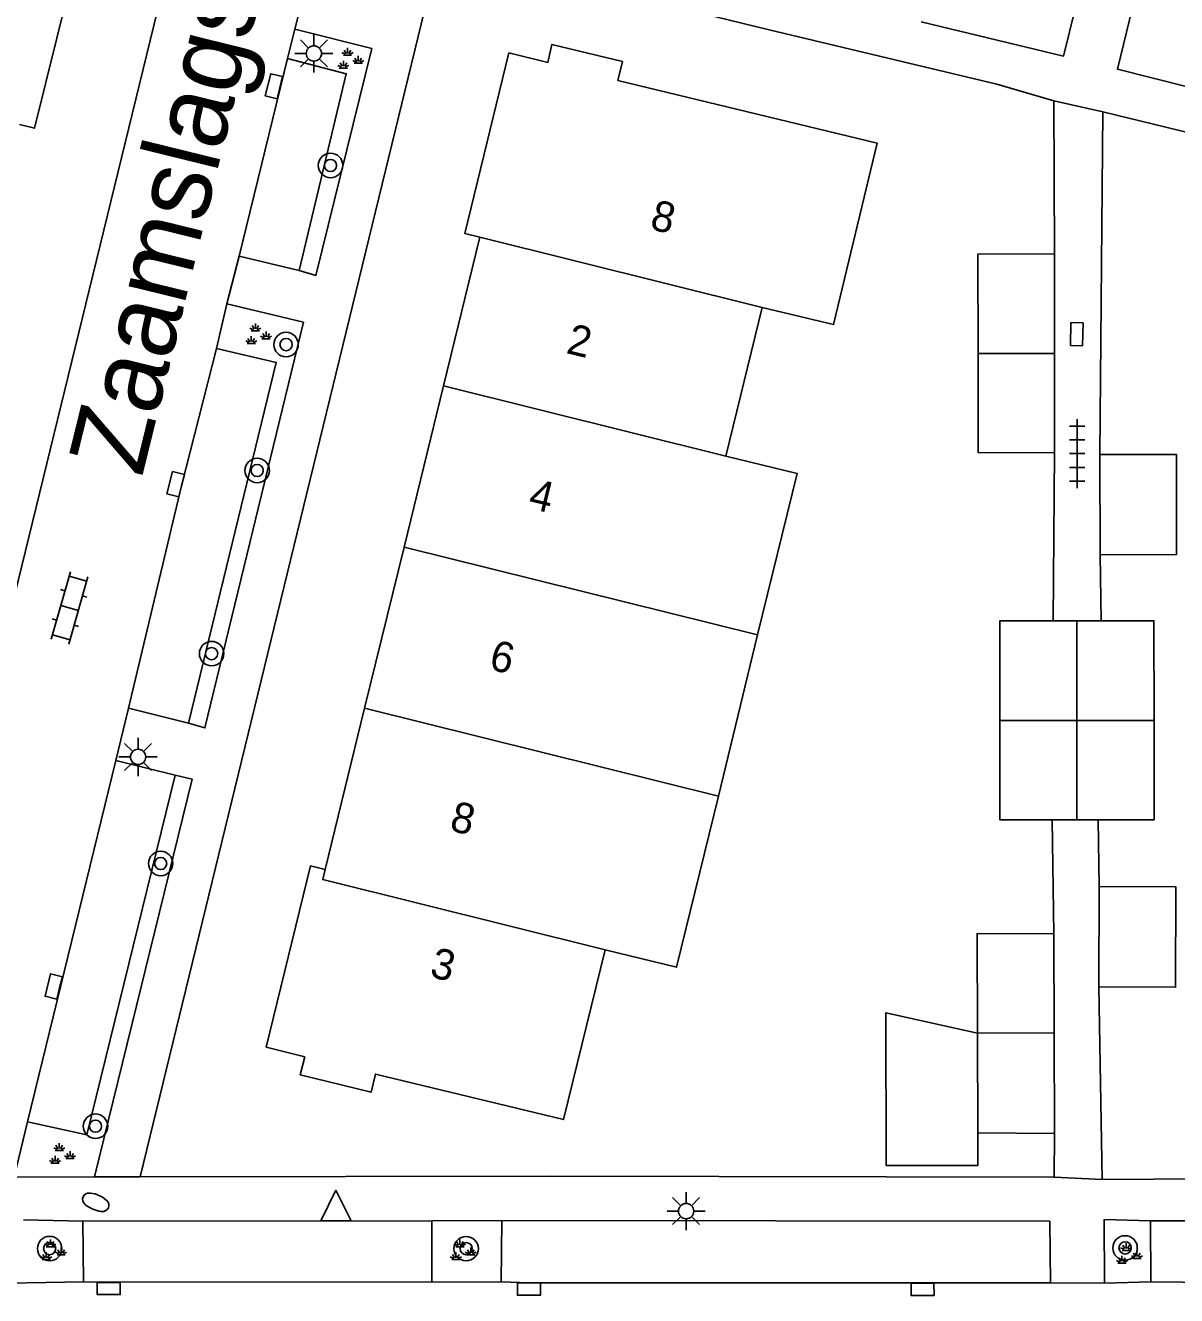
# Model space of a CAD drawing. Extents: x 125000 to 129004, y 397500 to 399008.
# Drawn here: x 127045.59 to 127083.26, y 398070.73 to 398112.28 of the extents above; entities that cross this region are included whole.
import ezdxf

# ---------------------------------------------------------------- set-up
doc = ezdxf.new("R2010")
doc.units = 0
for name, color, linetype in [('gg-afsc-erfafscheiding', 7, 'Continuous'), ('gg-afsc-hekwerk', 7, 'Continuous'), ('gg-anno-huisnummerreeks BGT', 7, 'Continuous'), ('gg-anno-openbare ruimte label', 7, 'Continuous'), ('gg-bbg-bijgebouw', 7, 'Continuous'), ('gg-bbg-hoofdgebouw', 7, 'Continuous'), ('gg-bbg-luifel en loopbrug', 7, 'Continuous'), ('gg-bbg-tussenscheiding', 7, 'Continuous'), ('gg-knt-verharding', 7, 'Continuous'), ('gg-knt-verharding nz', 7, 'Continuous'), ('gt-grn-weggrens', 7, 'Continuous'), ('gt-symb-boom', 7, 'Continuous'), ('gt-symb-brandkraan', 7, 'Continuous'), ('gt-symb-groenvak', 7, 'Continuous'), ('gt-symb-klinker verharding', 7, 'Continuous'), ('gt-symb-kolk', 7, 'Continuous'), ('gt-symb-kolk center center', 7, 'Continuous'), ('gt-symb-lichtmast', 7, 'Continuous'), ('gt-symb-tegel verharding', 7, 'Continuous'), ('gt-symb-waterafsluiter', 7, 'Continuous')]:
    doc.layers.add(name, color=color, linetype=linetype)

# ---------------------------------------------------------------- blocks, each defined once
blk = doc.blocks.new('gt0-BOOM')
at = {"layer": 'gt-symb-boom'}
for radius in [0.4, 0.2]:
    blk.add_circle((0, 0), radius, dxfattribs=at)
blk = doc.blocks.new('gt0-KOLK')
at = {"layer": 'gt-symb-kolk'}
blk.add_lwpolyline([(0, 0), (0.375, 0), (0.375, 0.4), (-0.375, 0.4), (-0.375, 0), (0, 0)], dxfattribs=at)
blk = doc.blocks.new('gt0-GRVAK')
at = {"layer": 'gt-symb-groenvak'}
for p, q in [((-0.11, 0.189), (-0.228, 0.24)), ((-0.182, 0.153), (0.088, 0.153)), ((-0.091, 0.211), (-0.156, 0.322)), ((-0.047, 0.214), (-0.047, 0.393)), ((-0.004, 0.211), (0.061, 0.322)), ((0.015, 0.189), (0.133, 0.24)), ((0.262, -0.052), (0.197, 0.059)), ((0.305, -0.049), (0.305, 0.13)), ((0.349, -0.052), (0.414, 0.059)), ((-0.245, -0.228), (-0.363, -0.177)), ((-0.318, -0.264), (-0.047, -0.264)), ((-0.226, -0.206), (-0.291, -0.095)), ((-0.183, -0.203), (-0.183, -0.024)), ((-0.139, -0.206), (-0.074, -0.095)), ((-0.12, -0.228), (-0.002, -0.177)), ((0.243, -0.074), (0.125, -0.023)), ((0.17, -0.11), (0.441, -0.11)), ((0.368, -0.074), (0.486, -0.023))]:
    blk.add_line(p, q, dxfattribs=at)
blk = doc.blocks.new('gt0-LMAST')
at = {"layer": 'gt-symb-lichtmast'}
for p, q in [((-0.182, 0.173), (-0.447, 0.438)), ((-0.005, 0.246), (-0.005, 0.621)), ((0.172, 0.173), (0.437, 0.438)), ((-0.255, -0.004), (-0.63, -0.004)), ((-0.182, -0.181), (-0.447, -0.446)), ((-0.005, -0.254), (-0.005, -0.629)), ((0.437, -0.446), (0.172, -0.181)), ((0.245, -0.004), (0.62, -0.004))]:
    blk.add_line(p, q, dxfattribs=at)
blk.add_circle((-0.005, -0.004), 0.25, dxfattribs=at)
blk = doc.blocks.new('gt0-KOLKCC')
at = {"layer": 'gt-symb-kolk center center'}
blk.add_lwpolyline([(-0.375, 0.2), (0.375, 0.2), (0.375, -0.2), (-0.375, -0.2)], close=True, dxfattribs=at)
blk = doc.blocks.new('gt0-TEG1')
at = {"layer": 'gt-symb-tegel verharding'}
for p, q in [((-1.125, 0), (1.125, 0)), ((-0.9, -0.25), (-0.9, 0.25)), ((-0.45, -0.25), (-0.45, 0.25)), ((0, -0.25), (0, 0.25)), ((0.45, -0.25), (0.45, 0.25)), ((0.9, -0.25), (0.9, 0.25))]:
    blk.add_line(p, q, dxfattribs=at)
blk = doc.blocks.new('gt0-KL1')
at = {"layer": 'gt-symb-klinker verharding'}
for p, q in [((-0.5, 0.3), (-0.5, 0.45)), ((0.5, 0.3), (0.5, 0.45)), ((-1.15, 0.3), (1.15, 0.3)), ((-1, -0.3), (-1, 0.3)), ((0, -0.3), (0, 0.3)), ((1, -0.3), (1, 0.3)), ((-1.15, -0.3), (1.15, -0.3)), ((-0.5, -0.45), (-0.5, -0.3)), ((0.5, -0.45), (0.5, -0.3))]:
    blk.add_line(p, q, dxfattribs=at)
blk = doc.blocks.new('gt0-BR')
at = {"layer": 'gt-symb-brandkraan'}
for centre, radius, start, end in [((-0.244, 0), 0.206, 107.5669, 252.4331), ((0.599, -2.664), 3, 106.892, 107.5669), ((0, -0.691), 0.938, 73.108, 106.892), ((-0.599, -2.664), 3, 72.4331, 73.108), ((0.244, 0), 0.206, 287.567, 72.4331), ((0.599, 2.664), 3, 252.4331, 253.108), ((0, 0.691), 0.938, 253.108, 286.8921), ((-0.599, 2.664), 3, 286.8921, 287.567)]:
    blk.add_arc(centre, radius, start, end, dxfattribs=at)
blk = doc.blocks.new('gt0-WAFSL')
at = {"layer": 'gt-symb-waterafsluiter'}
for p, q in [((-0.5, -0.333), (0, 0.667)), ((0, 0.667), (0.5, -0.333)), ((0.5, -0.333), (-0.5, -0.333))]:
    blk.add_line(p, q, dxfattribs=at)

msp = doc.modelspace()

# ---------------------------------------------------------------- linework, layer by layer
at = {"layer": 'gg-afsc-erfafscheiding'}
msp.add_line((127079.263, 398104.807), (127079.245, 398109.814), dxfattribs=at)
msp.add_lwpolyline([(127079.245, 398109.814), (127077.377, 398110.361), (127069.93, 398112.144)], dxfattribs=at)
at = {"layer": 'gg-afsc-hekwerk'}
for p, q in [((127080.847, 398109.454), (127080.746, 398098.241)), ((127094.739, 398106.077), (127080.847, 398109.454)), ((127080.712, 398080.827), (127080.82, 398074.531)), ((127079.251, 398074.605), (127079.261, 398076.036)), ((127062.793, 398074.635), (127079.251, 398074.605)), ((127080.82, 398074.531), (127094.851, 398074.607))]:
    msp.add_line(p, q, dxfattribs=at)
at = {"layer": 'gg-bbg-bijgebouw'}
for p, q in [((127079.263, 398104.807), (127079.264, 398101.555)), ((127079.264, 398101.555), (127079.265, 398098.307)), ((127080.754, 398094.968), (127080.746, 398098.241)), ((127079.221, 398092.804), (127079.99, 398092.805)), ((127079.99, 398092.805), (127080.786, 398092.807)), ((127079.998, 398086.295), (127079.185, 398086.294)), ((127080.689, 398086.296), (127079.998, 398086.295)), ((127080.722, 398084.11), (127080.712, 398080.827)), ((127079.242, 398082.565), (127079.251, 398079.324)), ((127079.251, 398079.324), (127079.261, 398076.036)), ((127076.756, 398076.052), (127076.747, 398079.317)), ((127079.261, 398076.036), (127076.756, 398076.052))]:
    msp.add_line(p, q, dxfattribs=at)
for points in [[(127076.761, 398101.555), (127076.757, 398104.803), (127079.263, 398104.807)], [(127079.265, 398098.307), (127076.765, 398098.306), (127076.761, 398101.555)], [(127080.746, 398098.241), (127083.251, 398098.247), (127083.254, 398094.971), (127080.754, 398094.968)], [(127077.473, 398089.547), (127077.471, 398092.802), (127079.221, 398092.804)], [(127080.786, 398092.807), (127082.517, 398092.809), (127082.519, 398089.55)], [(127079.185, 398086.294), (127077.474, 398086.291), (127077.473, 398089.547)], [(127082.519, 398089.55), (127082.521, 398086.298), (127080.689, 398086.296)], [(127080.712, 398080.827), (127083.226, 398080.819), (127083.237, 398084.102), (127080.722, 398084.11)], [(127076.747, 398079.317), (127076.737, 398082.581), (127079.242, 398082.565)]]:
    msp.add_lwpolyline(points, dxfattribs=at)
at = {"layer": 'gg-bbg-hoofdgebouw'}
for p, q in [((127060.454, 398105.357), (127059.265, 398100.493)), ((127068.505, 398098.195), (127069.7, 398103.058)), ((127059.265, 398100.493), (127057.976, 398095.219)), ((127057.976, 398095.219), (127056.687, 398089.946)), ((127068.262, 398087.067), (127069.548, 398092.342)), ((127056.687, 398089.946), (127055.398, 398084.672))]:
    msp.add_line(p, q, dxfattribs=at)
for points in [[(127033.84, 398111.834), (127035.3, 398117.776), (127043.755, 398115.67), (127043.901, 398116.3), (127046.209, 398115.742), (127046.065, 398115.149), (127047.343, 398114.824), (127045.883, 398108.919), (127045.398, 398109.039)], [(127069.7, 398103.058), (127072.033, 398102.498), (127073.459, 398108.432), (127064.973, 398110.481), (127065.123, 398111.103), (127062.815, 398111.661), (127062.683, 398111.073), (127061.406, 398111.384), (127059.968, 398105.475), (127060.454, 398105.357)], [(127069.548, 398092.342), (127070.837, 398097.626), (127068.505, 398098.195)], [(127064.561, 398082.044), (127066.893, 398081.473), (127068.262, 398087.067)], [(127055.398, 398084.672), (127054.912, 398084.79), (127053.466, 398078.863), (127054.725, 398078.538), (127054.577, 398077.954), (127056.897, 398077.386), (127057.042, 398077.979), (127063.195, 398076.49), (127064.561, 398082.044)]]:
    msp.add_lwpolyline(points, dxfattribs=at)
at = {"layer": 'gg-bbg-luifel en loopbrug'}
msp.add_lwpolyline([(127076.747, 398079.317), (127073.745, 398079.982), (127073.759, 398074.982), (127076.759, 398074.991), (127076.756, 398076.052)], dxfattribs=at)
at = {"layer": 'gg-bbg-tussenscheiding'}
for p, q in [((127069.7, 398103.058), (127060.454, 398105.357)), ((127076.761, 398101.555), (127079.264, 398101.555)), ((127068.505, 398098.195), (127059.265, 398100.493)), ((127057.976, 398095.219), (127069.548, 398092.342)), ((127079.994, 398089.548), (127079.99, 398092.805)), ((127056.687, 398089.946), (127068.262, 398087.067)), ((127077.473, 398089.547), (127079.994, 398089.548)), ((127079.994, 398089.548), (127082.519, 398089.55)), ((127079.998, 398086.295), (127079.994, 398089.548)), ((127076.747, 398079.317), (127079.251, 398079.324))]:
    msp.add_line(p, q, dxfattribs=at)
msp.add_lwpolyline([(127064.561, 398082.044), (127055.316, 398084.343), (127055.398, 398084.672)], dxfattribs=at)
at = {"layer": 'gg-knt-verharding'}
for p, q in [((127050.884, 398116.784), (127040.583, 398074.627)), ((127059.138, 398114.772), (127049.343, 398074.62)), ((127069.93, 398112.144), (127059.138, 398114.772)), ((127054.159, 398111.2), (127054.406, 398112.163)), ((127051.842, 398101.717), (127052.174, 398103.171)), ((127079.265, 398098.307), (127079.221, 398092.804)), ((127080.754, 398094.968), (127080.786, 398092.807)), ((127079.242, 398082.565), (127079.185, 398086.294)), ((127080.722, 398084.11), (127080.689, 398086.296)), ((127045.217, 398074.602), (127045.65, 398076.413)), ((127047.848, 398074.621), (127045.217, 398074.602)), ((127049.343, 398074.62), (127047.848, 398074.621)), ((127049.343, 398074.62), (127062.793, 398074.635)), ((127045.521, 398073.212), (127047.463, 398073.166)), ((127047.463, 398073.166), (127058.881, 398073.177)), ((127047.463, 398073.166), (127047.484, 398071.18)), ((127061.182, 398073.191), (127058.881, 398073.177)), ((127058.881, 398073.177), (127058.883, 398071.17)), ((127061.152, 398071.187), (127061.182, 398073.191)), ((127082.407, 398073.181), (127100.347, 398073.162)), ((127082.407, 398073.181), (127082.42, 398071.186)), ((127047.484, 398071.18), (127045.026, 398071.139)), ((127058.883, 398071.17), (127061.152, 398071.187)), ((127079.134, 398071.151), (127080.902, 398071.141)), ((127082.42, 398071.186), (127080.902, 398071.141))]:
    msp.add_line(p, q, dxfattribs=at)
for points in [[(127074.904, 398112.404), (127079.561, 398111.278), (127080.752, 398116.15)], [(127082.5, 398115.706), (127081.319, 398110.854), (127085.953, 398109.685)], [(127054.406, 398112.163), (127056.918, 398111.533), (127055.091, 398104.104), (127054.549, 398104.265)], [(127054.549, 398104.265), (127056.088, 398110.703), (127054.159, 398111.2)], [(127052.174, 398103.171), (127054.682, 398102.577), (127051.459, 398089.303), (127050.923, 398089.452)], [(127050.923, 398089.452), (127053.796, 398101.256), (127051.842, 398101.717)], [(127045.65, 398076.413), (127047.591, 398075.987), (127050.489, 398087.758)], [(127050.489, 398087.758), (127051.043, 398087.623), (127047.848, 398074.621)], [(127061.182, 398073.191), (127079.109, 398073.165), (127079.134, 398071.151)], [(127080.902, 398071.141), (127080.892, 398073.221), (127082.407, 398073.181)]]:
    msp.add_lwpolyline(points, dxfattribs=at)
at = {"layer": 'gg-knt-verharding nz'}
for p, q in [((127054.406, 398112.163), (127055.314, 398115.704)), ((127052.579, 398104.73), (127054.159, 398111.2)), ((127052.579, 398104.73), (127052.174, 398103.171)), ((127054.549, 398104.265), (127052.579, 398104.73)), ((127048.964, 398089.946), (127048.541, 398088.24)), ((127048.964, 398089.946), (127050.923, 398089.452)), ((127045.65, 398076.413), (127048.541, 398088.24)), ((127048.541, 398088.24), (127050.489, 398087.758)), ((127058.883, 398071.17), (127047.484, 398071.18))]:
    msp.add_line(p, q, dxfattribs=at)
for points in [[(127051.842, 398101.717), (127050.696, 398097.224), (127048.964, 398089.946)], [(127079.134, 398071.151), (127062.064, 398071.144), (127061.152, 398071.187)], [(127100.376, 398071.149), (127087.645, 398071.13), (127082.42, 398071.186)]]:
    msp.add_lwpolyline(points, dxfattribs=at)
at = {"layer": 'gt-grn-weggrens'}
for p, q in [((127079.245, 398109.814), (127080.847, 398109.454)), ((127079.251, 398074.605), (127080.82, 398074.531))]:
    msp.add_line(p, q, dxfattribs=at)

# ---------------------------------------------------------------- block references
at = {"layer": 'gt-symb-boom'}
for p in [(127055.571, 398107.702), (127054.115, 398101.843), (127053.171, 398097.723), (127051.68, 398091.732), (127050.012, 398084.867), (127047.88, 398076.273), (127081.573, 398072.291), (127046.379, 398072.269), (127060.008, 398072.267)]:
    msp.add_blockref('gt0-BOOM', p, dxfattribs=at)
at = {"layer": 'gt-symb-brandkraan', "rotation": 156.7463072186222}
msp.add_blockref('gt0-BR', (127047.887, 398073.784), dxfattribs=at)
at = {"layer": 'gt-symb-groenvak'}
for p in [(127056.174, 398111.153), (127053.158, 398102.141), (127046.741, 398075.326), (127046.45, 398072.174), (127059.854, 398072.174), (127081.654, 398072.057)]:
    msp.add_blockref('gt0-GRVAK', p, dxfattribs=at)
at = {"layer": 'gt-symb-klinker verharding', "rotation": 74.156917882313}
msp.add_blockref('gt0-KL1', (127047.031, 398093.225), dxfattribs=at)
at = {"layer": 'gt-symb-kolk'}
for p, rotation in [((127053.913, 398110.246), 76.39629485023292), ((127050.696, 398097.224), 75.68975660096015), ((127046.707, 398080.797), 76.4374101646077), ((127048.313, 398071.165), -179.9677206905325), ((127062.064, 398071.144), 179.95158104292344), ((127074.944, 398071.133), -179.75790659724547)]:
    msp.add_blockref('gt0-KOLK', p, dxfattribs=dict(at, rotation=rotation))
at = {"layer": 'gt-symb-kolk center center', "rotation": 88.70868237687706}
msp.add_blockref('gt0-KOLKCC', (127079.992, 398102.181), dxfattribs=at)
at = {"layer": 'gt-symb-lichtmast'}
for p in [(127055.031, 398111.371), (127049.278, 398088.356), (127067.212, 398073.498)]:
    msp.add_blockref('gt0-LMAST', p, dxfattribs=at)
at = {"layer": 'gt-symb-tegel verharding', "rotation": 90}
msp.add_blockref('gt0-TEG1', (127080.006, 398098.274), dxfattribs=at)
at = {"layer": 'gt-symb-waterafsluiter'}
msp.add_blockref('gt0-WAFSL', (127055.749, 398073.514), dxfattribs=at)

# ---------------------------------------------------------------- texts
at = {"layer": 'gg-anno-huisnummerreeks BGT'}
for s, rotation, p in [('8', 346.2, (127065.985, 398105.63)), ('2', 346.3, (127063.247, 398101.572)), ('4', 346.3, (127062.008, 398096.503)), ('6', 346.3, (127060.719, 398091.229)), ('8', 346.3, (127059.43, 398085.956)), ('3', 346.3, (127058.783, 398081.169))]:
    msp.add_text(s, height=1, rotation=rotation, dxfattribs=at).set_placement(p)
at = {"layer": 'gg-anno-openbare ruimte label'}
msp.add_text('Zaamslagstraat', height=2.5, rotation=76.2, dxfattribs=at).set_placement((127049.398, 398097.477))

doc.saveas('drawing.dxf')
